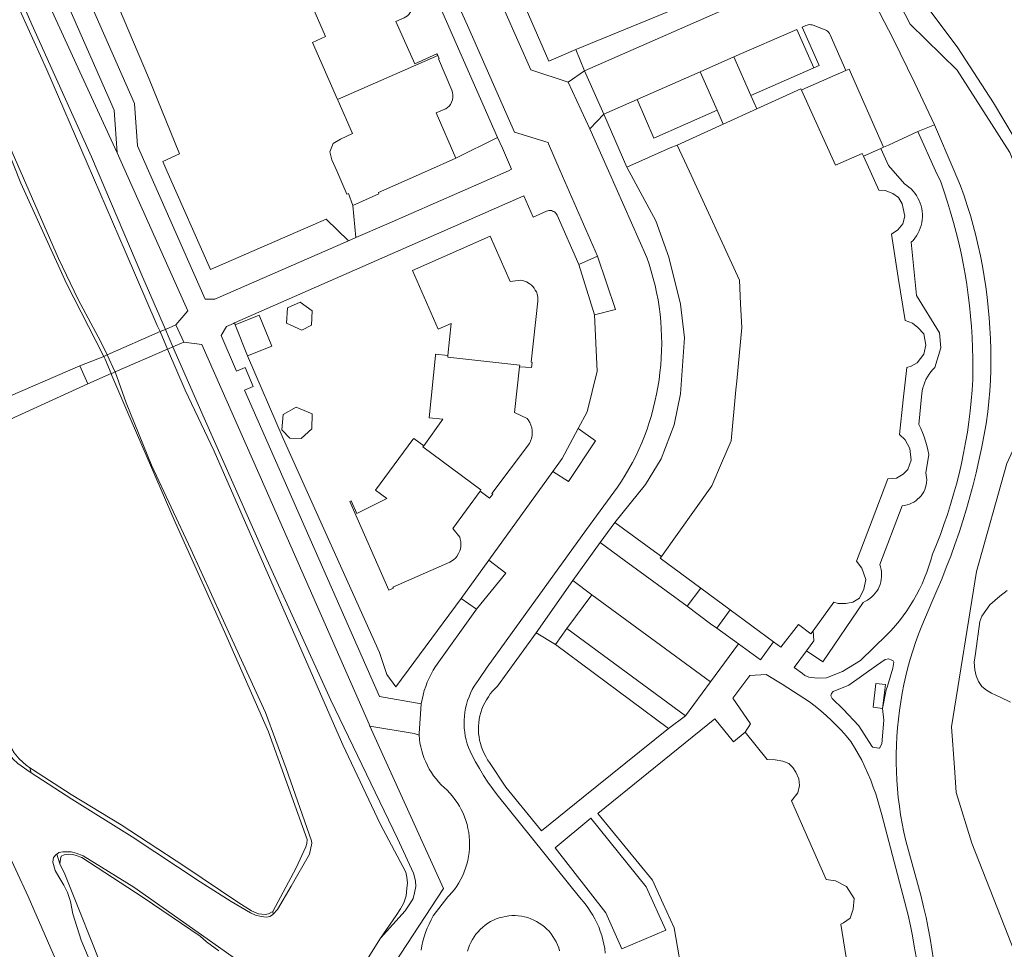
# Model space of a CAD drawing. Header units: metres. Extents: x 89888 to 94270, y 464165 to 468904.
# Tile 324 of 369: x 93305 to 93409, y 467167 to 467266. Entities that reach past the tile are written whole.
import ezdxf

# ---------------------------------------------------------------- set-up
doc = ezdxf.new("R2010")
doc.units = ezdxf.units.M
for name, color, linetype, lineweight in [('B_BEBOUWINGSGRENS_0', 251, 'CONTINUOUS', 13), ('B_TUSSENMUUR_0', 251, 'CONTINUOUS', 13), ('K_KUNSTWERKGRENS_1', 251, 'CONTINUOUS', 13), ('T_CULTUURGRENS_0', 251, 'CONTINUOUS', 13), ('T_HEK_LIJN_0', 251, 'CONTINUOUS', 13), ('V_WEGGRENS_0', 251, 'CONTINUOUS', 13), ('W_WATERGRENS_0', 251, 'CONTINUOUS', 13)]:
    doc.layers.add(name, color=color, linetype=linetype, lineweight=lineweight)

msp = doc.modelspace()

# ---------------------------------------------------------------- linework, layer by layer
at = {"layer": 'B_BEBOUWINGSGRENS_0'}
for p, q in [((93379.65, 467254.94), (93383.22, 467256.56)), ((93374.77, 467252.72), (93379.65, 467254.94)), ((93376.03, 467250), (93374.77, 467252.72)), ((93394.52, 467251.54), (93395.22, 467250)), ((93329.22, 467230.35), (93327.9, 467233.65)), ((93380.4, 467203.42), (93377.29, 467205.72)), ((93385, 467200.02), (93380.4, 467203.42)), ((93374.44, 467169.69), (93373.29, 467172.22))]:
    msp.add_line(p, q, dxfattribs=at)
for points in [[(93345.16, 467271.91), (93345.3, 467271.58), (93345.21, 467271.54), (93346.59, 467268.21), (93346.67, 467267.94), (93346.72, 467267.58), (93346.66, 467267.24), (93346.59, 467266.98), (93346.47, 467266.77), (93346.33, 467266.58), (93346.17, 467266.43), (93345.99, 467266.32), (93345.84, 467266.23), (93344.95, 467265.82), (93346.94, 467261.32), (93349.28, 467262.4), (93349.41, 467262.22)], [(93338.75, 467257.56), (93336.09, 467263.61), (93337.49, 467264.23), (93335.89, 467267.86)], [(93349.41, 467262.22), (93349.55, 467261.89), (93349.46, 467261.85), (93350.87, 467258.55), (93350.96, 467258.31), (93350.99, 467258.02), (93351, 467257.76), (93350.94, 467257.5), (93350.86, 467257.26), (93350.73, 467257.03), (93350.58, 467256.84), (93350.41, 467256.7), (93350.23, 467256.57), (93350.13, 467256.52), (93349.2, 467256.12), (93351.31, 467251.32)], [(93383.22, 467256.56), (93387.88, 467258.68), (93387.94, 467258.54)], [(93387.94, 467258.54), (93391.56, 467250.58), (93394.38, 467251.84), (93394.52, 467251.54)], [(93340.39, 467246.31), (93339.91, 467247.57), (93339.75, 467247.52), (93338.67, 467250), (93338.17, 467251.14), (93337.96, 467252), (93338.3, 467252.89), (93339.09, 467253.34), (93340.35, 467253.93), (93338.82, 467257.4), (93338.75, 467257.56)], [(93351.31, 467251.32), (93348.31, 467250), (93343.09, 467247.7), (93343.15, 467247.55), (93340.39, 467246.31)], [(93373.1, 467209.07), (93378.46, 467216.57), (93379.47, 467218.96), (93380.49, 467221.36), (93381, 467226.74), (93381.09, 467227.66), (93381.62, 467233.36), (93381.5, 467235.88), (93381.38, 467238.4), (93376.03, 467250)], [(93395.22, 467250), (93396.15, 467247.95), (93396.82, 467247.89), (93397.64, 467247.57), (93398.24, 467247.15), (93398.62, 467246.49), (93398.9, 467245.19), (93398.69, 467244.37), (93398.17, 467243.73), (93397.51, 467243.27), (93398.22, 467238.68), (93398.94, 467234.09), (93399.73, 467233.81), (93400.28, 467233.36), (93400.91, 467232.68), (93401.14, 467231.48), (93400.93, 467230.52), (93400.22, 467229.63), (93399.57, 467229.25), (93399.12, 467229.11), (93398.75, 467225.69), (93398.35, 467222.02), (93398.94, 467221.46), (93399.46, 467220.53), (93399.57, 467219.3), (93399.23, 467218.31), (93398.74, 467217.8), (93398.02, 467217.39), (93397.1, 467217.31), (93395.44, 467212.94), (93393.77, 467208.58), (93394.36, 467207.83), (93394.76, 467206.64), (93394.58, 467205.61), (93394.09, 467204.66), (93393.39, 467204.24), (93392.64, 467204.09), (93391.84, 467204.1), (93391.4, 467204.23), (93389.19, 467201.19)], [(93358.06, 467229.2), (93359.34, 467229.13), (93359.4, 467229.66), (93359.3, 467229.67), (93360.01, 467236.16), (93360.01, 467236.56), (93359.96, 467236.81), (93359.85, 467237.14), (93359.73, 467237.34), (93359.62, 467237.53), (93359.46, 467237.73), (93359.29, 467237.89), (93359.08, 467238.05), (93358.81, 467238.2), (93358.48, 467238.31), (93358.18, 467238.38), (93357.06, 467238.23), (93354.94, 467243.04), (93346.7, 467239.42), (93349.44, 467233.19), (93350.82, 467233.8), (93350.47, 467230.4)], [(93334.81, 467236.07), (93333.45, 467235.44), (93333.34, 467233.83), (93334.99, 467233.08), (93335.99, 467233.63), (93336.08, 467235.15), (93334.81, 467236.07)], [(93327.9, 467233.65), (93330.46, 467234.68), (93331.78, 467231.38), (93329.22, 467230.35)], [(93350.47, 467230.4), (93349.16, 467230.53), (93349.15, 467230.38), (93348.46, 467223.78), (93349.94, 467223.63), (93347.91, 467220.81)], [(93353.87, 467216), (93354.89, 467215.27), (93355.21, 467215.69), (93355.13, 467215.75), (93359.1, 467221.07), (93359.22, 467221.31), (93359.32, 467221.58), (93359.39, 467221.9), (93359.41, 467222.23), (93359.4, 467222.43), (93359.36, 467222.73), (93359.27, 467223.02), (93359.15, 467223.28), (93358.97, 467223.58), (93358.85, 467223.7), (93357.51, 467224.34), (93358.06, 467229.2)], [(93336.04, 467222.62), (93336.08, 467224.21), (93334.39, 467224.92), (93333.01, 467224.12), (93332.84, 467222.51), (93333.7, 467221.62), (93334.92, 467221.59), (93336.04, 467222.62)], [(93347.91, 467220.81), (93346.85, 467221.6), (93346.76, 467221.48), (93342.8, 467216.12), (93344, 467215.23), (93340.81, 467213.62), (93340.21, 467214.98), (93340.05, 467214.92), (93344.2, 467205.51), (93344.68, 467205.72), (93344.64, 467205.81), (93350.67, 467208.48), (93350.84, 467208.58), (93351.08, 467208.76), (93351.25, 467208.9), (93351.41, 467209.09), (93351.6, 467209.39), (93351.73, 467209.69), (93351.79, 467209.9), (93351.83, 467210.15), (93351.84, 467210.38), (93351.84, 467210.64), (93351.78, 467210.9), (93351.72, 467211.11), (93350.97, 467212.05), (93353.87, 467216)], [(93377.29, 467205.72), (93372.98, 467208.9), (93373.1, 467209.07)], [(93389.19, 467201.19), (93388.96, 467200.88), (93387.64, 467201.85), (93385.77, 467199.45), (93385, 467200.02)], [(93366.37, 467181.82), (93378.76, 467191.86), (93380.73, 467189.42), (93381.98, 467190.43)], [(93381.98, 467190.43), (93384.31, 467187.54), (93385.18, 467187.51), (93385.99, 467187.35), (93386.6, 467187.1), (93387.02, 467186.7), (93387.34, 467186.18), (93387.68, 467185.48), (93387.74, 467184.77), (93387.55, 467184), (93386.89, 467183.15), (93388.73, 467178.97), (93390.58, 467174.8), (93391.57, 467174.66), (93392.74, 467174.05), (93393.54, 467172.81), (93393.42, 467171.67), (93393.12, 467170.72), (93392.41, 467170.2)], [(93373.29, 467172.22), (93372.14, 467174.75), (93366.37, 467181.82)], [(93375.52, 467163.49), (93375.48, 467163.75), (93374.44, 467169.69)], [(93392.41, 467170.2), (93392.13, 467170.07), (93392.68, 467166.54), (93393.22, 467163.02), (93394.1, 467162.56), (93394.82, 467161.79), (93395.32, 467160.48), (93394.94, 467159.18), (93393.95, 467158.3), (93393.39, 467157.95), (93392.86, 467153.37), (93392.33, 467148.78), (93393.38, 467147.68), (93393.7, 467146.61), (93393.59, 467145.52), (93392.82, 467144.55), (93392.07, 467144.07), (93391.34, 467143.99), (93390.14, 467141.08)]]:
    msp.add_lwpolyline(points, dxfattribs=at)
at = {"layer": 'B_TUSSENMUUR_0'}
msp.add_line((93349.41, 467262.22), (93338.75, 467257.56), dxfattribs=at)
for points in [[(93358.06, 467229.2), (93358.08, 467229.38), (93350.45, 467230.23), (93350.47, 467230.4)], [(93347.91, 467220.81), (93347.82, 467220.69), (93353.97, 467216.14), (93353.87, 467216)]]:
    msp.add_lwpolyline(points, dxfattribs=at)
at = {"layer": 'K_KUNSTWERKGRENS_1'}
for p, q in [((93321.62, 467233.66), (93320.5, 467233.17)), ((93322.46, 467231.8), (93321.62, 467233.66)), ((93319.94, 467232.93), (93314.32, 467230.45)), ((93315.17, 467228.65), (93320.74, 467231.06)), ((93321.31, 467231.3), (93322.46, 467231.8)), ((93313.97, 467230.3), (93311.43, 467229.31)), ((93311.43, 467229.31), (93312.27, 467227.4)), ((93312.27, 467227.4), (93314.76, 467228.47))]:
    msp.add_line(p, q, dxfattribs=at)
for points in [[(93320.5, 467233.17), (93319.94, 467232.93), (93319.94, 467232.93)], [(93320.74, 467231.06), (93320.85, 467231.1), (93321.31, 467231.3)], [(93314.32, 467230.45), (93314.11, 467230.36), (93313.97, 467230.3)], [(93314.76, 467228.47), (93314.9, 467228.53), (93315.17, 467228.65)]]:
    msp.add_lwpolyline(points, dxfattribs=at)
at = {"layer": 'T_CULTUURGRENS_0'}
for p, q in [((93361.87, 467199.72), (93359.81, 467200.99)), ((93361.87, 467199.72), (93363.07, 467201.45)), ((93373.84, 467190.83), (93361.87, 467199.72)), ((93306.29, 467186.12), (93306.12, 467186.67)), ((93308.99, 467177.49), (93309.32, 467176.47)), ((93331.93, 467171.14), (93331.91, 467171.43))]:
    msp.add_line(p, q, dxfattribs=at)
for points in [[(93352.82, 467081.26), (93362.8, 467091.61), (93379.64, 467109.08), (93408.5, 467148.36), (93410.66, 467152.94), (93413.64, 467159.23), (93406.01, 467178.65), (93404.37, 467184.03), (93404.17, 467186.7), (93403.85, 467191), (93406.5, 467207.47), (93409.73, 467218.94), (93412.6, 467225.13), (93413.62, 467228.82), (93413.97, 467235.15), (93413.63, 467238.74), (93413.37, 467241.58), (93411.59, 467248.11), (93410.83, 467250), (93410.04, 467251.94), (93404.47, 467260.66), (93399.48, 467265.54), (93395.88, 467272.54)], [(93310.02, 467238.05), (93305.18, 467248.69), (93301.51, 467257.86), (93300.24, 467260.28), (93299.47, 467261.38), (93298.8, 467261.95)], [(93318.71, 467259.9), (93322.01, 467251.78), (93320.23, 467250.96), (93320.65, 467250), (93325.29, 467239.51), (93337.56, 467244.87)], [(93396.37, 467252.36), (93397.18, 467250.54), (93398.86, 467248.61), (93399.11, 467248.44), (93399.35, 467248.26), (93399.57, 467248.06), (93399.78, 467247.84), (93399.97, 467247.61), (93400.14, 467247.36), (93400.29, 467247.1), (93400.43, 467246.83), (93400.54, 467246.55), (93400.63, 467246.27), (93400.7, 467245.98), (93400.74, 467245.68), (93400.77, 467245.38), (93400.77, 467245.08), (93400.74, 467244.78), (93400.7, 467244.48), (93400.63, 467244.19), (93400.54, 467243.9), (93400.43, 467243.62), (93400.3, 467243.35), (93400.14, 467243.09), (93399.97, 467242.85), (93399.78, 467242.61), (93399.57, 467242.4), (93400.14, 467236.77), (93402.58, 467232.8), (93402.73, 467231.2), (93402.09, 467229.12), (93401.87, 467228.9), (93401.66, 467228.65), (93401.48, 467228.4), (93401.31, 467228.13), (93401.15, 467227.85), (93401.02, 467227.56), (93400.91, 467227.26), (93400.82, 467226.96), (93400.75, 467226.64), (93400.7, 467226.33), (93400.68, 467226.01), (93400.39, 467223.09), (93400.61, 467222.66), (93400.8, 467222.22), (93400.97, 467221.77), (93401.12, 467221.31), (93401.25, 467220.85), (93401.36, 467220.38), (93401.45, 467219.91), (93401.14, 467217.95), (93401.19, 467217.7), (93401.22, 467217.45), (93401.23, 467217.19), (93401.21, 467216.93), (93401.17, 467216.67), (93401.11, 467216.42), (93401.02, 467216.18), (93400.91, 467215.95), (93400.78, 467215.72), (93400.63, 467215.51), (93400.46, 467215.32), (93400.27, 467215.14), (93400.07, 467214.98), (93399.86, 467214.84), (93399.63, 467214.72), (93399.39, 467214.62), (93399.15, 467214.54), (93398.89, 467214.48), (93398.64, 467214.45), (93396.25, 467208.23), (93396.34, 467207.97), (93396.4, 467207.71), (93396.43, 467207.44), (93396.45, 467207.17), (93396.44, 467206.9), (93396.41, 467206.64), (93396.36, 467206.37), (93396.28, 467206.11), (93396.18, 467205.86), (93396.07, 467205.62), (93395.93, 467205.39), (93395.77, 467205.17), (93395.59, 467204.97), (93395.4, 467204.78), (93395.19, 467204.61), (93394.97, 467204.45), (93394.74, 467204.32), (93394.49, 467204.21), (93390.21, 467197.89), (93388.49, 467199.08)], [(93313.97, 467230.3), (93313.12, 467231.96), (93310.02, 467238.05)], [(93314.76, 467228.47), (93314.11, 467230.02), (93313.97, 467230.3)], [(93331.91, 467171.43), (93334.37, 467176.04), (93335.41, 467178.26), (93335.5, 467178.61), (93335.55, 467179.05), (93331.45, 467190.47), (93326.81, 467201.02), (93321.55, 467212.71), (93316.43, 467224.55), (93314.83, 467228.29), (93314.76, 467228.47)], [(93290.5, 467217.46), (93291.46, 467215.63), (93292.38, 467213.86), (93293.1, 467212.41), (93293.71, 467211.11), (93295.18, 467207.21), (93297.13, 467203.06), (93298.55, 467200.48), (93299.39, 467198.82), (93301.55, 467193.67), (93302.7, 467191.21), (93304.47, 467188.26), (93305.01, 467187.61), (93305.76, 467186.92), (93306.12, 467186.67)], [(93306.12, 467186.67), (93306.42, 467186.46), (93310.52, 467183.82), (93315.83, 467180.59)], [(93315.83, 467180.59), (93322.56, 467176.18), (93328.18, 467172.39), (93329.64, 467171.48), (93330.39, 467171.18), (93331.07, 467171.09), (93331.43, 467171.16), (93331.91, 467171.43)], [(93326.19, 467167.24), (93324.86, 467168.19), (93324.19, 467168.8), (93318.14, 467172.89), (93311.65, 467177.14), (93311.05, 467177.35), (93310.7, 467177.47), (93310.26, 467177.48), (93309.78, 467177.41), (93309.46, 467177.3), (93309.37, 467176.95), (93309.32, 467176.47)], [(93309.32, 467176.47), (93309.85, 467175.38), (93311.1, 467172.2)], [(93311.1, 467172.2), (93312.92, 467167.65), (93315.11, 467162.02), (93317.72, 467155.34), (93321.07, 467148.21), (93322.02, 467145.99), (93322.22, 467145.67), (93322.53, 467145.46), (93322.85, 467145.46)]]:
    msp.add_lwpolyline(points, dxfattribs=at)
at = {"layer": 'T_HEK_LIJN_0'}
msp.add_lwpolyline([(93308.16, 467284.54), (93310.37, 467279.57), (93318.71, 467259.9)], dxfattribs=at)
at = {"layer": 'V_WEGGRENS_0'}
for p, q in [((93385.43, 467269.6), (93364.95, 467260.58)), ((93364.01, 467262.86), (93377.68, 467268.47)), ((93387.45, 467264.97), (93380.79, 467262.06)), ((93389.26, 467260.92), (93387.45, 467264.97)), ((93364.95, 467260.58), (93364.01, 467262.86)), ((93380.79, 467262.06), (93377.21, 467260.49)), ((93382.59, 467257.99), (93380.79, 467262.06)), ((93363.23, 467259.39), (93364.95, 467260.58)), ((93366.98, 467255.98), (93364.95, 467260.58)), ((93370.53, 467257.54), (93377.21, 467260.49)), ((93377.21, 467260.49), (93379, 467256.42)), ((93382.59, 467257.99), (93389.26, 467260.92)), ((93363.23, 467259.39), (93365.51, 467254.43)), ((93366.98, 467255.98), (93370.53, 467257.54)), ((93383.22, 467256.56), (93382.59, 467257.99)), ((93366.98, 467255.98), (93365.51, 467254.43)), ((93369.44, 467250.39), (93366.98, 467255.98)), ((93379, 467256.42), (93379.65, 467254.94)), ((93402.05, 467254.88), (93400.3, 467254.14)), ((93351.31, 467251.32), (93355.73, 467253.53)), ((93394.52, 467251.54), (93396.37, 467252.36)), ((93396.37, 467252.36), (93396.66, 467252.49)), ((93357.22, 467250.15), (93356.89, 467250)), ((93327.82, 467233.85), (93358.5, 467247.34)), ((93340.71, 467242.91), (93340.39, 467246.31)), ((93337.56, 467244.87), (93339.91, 467242.56)), ((93340.71, 467242.91), (93339.91, 467242.56)), ((93364.34, 467240.06), (93366.33, 467240.92)), ((93364.34, 467240.06), (93365.99, 467234.72)), ((93321.31, 467231.3), (93320.5, 467233.17)), ((93327.82, 467233.85), (93327.9, 467233.65)), ((93311.43, 467229.31), (93290.37, 467220.18)), ((93291.46, 467217.88), (93312.27, 467227.4)), ((93366.13, 467221.36), (93364.29, 467222.65)), ((93361.59, 467218.09), (93354.81, 467208.7)), ((93366.62, 467210.54), (93368.18, 467212.69)), ((93363.71, 467206.51), (93366.62, 467210.54)), ((93354.81, 467208.7), (93351.88, 467204.63)), ((93356.59, 467207.32), (93354.81, 467208.7)), ((93353.5, 467203.47), (93356.59, 467207.32)), ((93359.81, 467200.99), (93363.71, 467206.51)), ((93363.71, 467206.51), (93365.71, 467205.02)), ((93365.71, 467205.02), (93363.07, 467201.45)), ((93365.71, 467205.02), (93378.3, 467195.76)), ((93377.29, 467205.72), (93375.83, 467203.79)), ((93351.88, 467204.63), (93353.5, 467203.47)), ((93378.98, 467201.47), (93380.4, 467203.42)), ((93363.07, 467201.45), (93375.67, 467192.18)), ((93381.27, 467199.81), (93378.98, 467201.47)), ((93381.27, 467199.81), (93378.3, 467195.76)), ((93387.19, 467197.3), (93388.49, 467199.08)), ((93378.3, 467195.76), (93375.67, 467192.18)), ((93375.67, 467192.18), (93373.84, 467190.83)), ((93350, 467173.84), (93342.18, 467191.08)), ((93373.84, 467190.83), (93364.79, 467183.53)), ((93364.79, 467183.53), (93360.39, 467179.97)), ((93361.82, 467178.17), (93365.61, 467181.3)), ((93365.61, 467181.3), (93371.48, 467174.02)), ((93367.21, 467171.28), (93361.82, 467178.17)), ((93371.48, 467174.02), (93373.56, 467169.43)), ((93368.91, 467167.44), (93367.21, 467171.28)), ((93373.56, 467169.43), (93368.91, 467167.44))]:
    msp.add_line(p, q, dxfattribs=at)
for points in [[(93364.01, 467262.86), (93361.15, 467261.61), (93355.15, 467275.46), (93346.39, 467322.67), (93332.94, 467353.27)], [(93281.04, 467333.77), (93315.08, 467256.43), (93315.4, 467251.89)], [(93315.4, 467251.89), (93311.66, 467260.01), (93298.1, 467289.5), (93279.87, 467331.84), (93274.96, 467332.24)], [(93312.66, 467251.47), (93306.35, 467265.5), (93298.94, 467282.4), (93292.91, 467296.14), (93287, 467309.96), (93281.83, 467322), (93279.28, 467327.9), (93278.82, 467328.17), (93278.38, 467328.1), (93278.01, 467327.95), (93276.73, 467327.46)], [(93342.96, 467296.36), (93347.34, 467272.63), (93355.73, 467253.53)], [(93361.14, 467252.84), (93361.08, 467252.99), (93357.51, 467254.07), (93352.67, 467265.08), (93348.95, 467273.46), (93347.92, 467279.12), (93345.24, 467293.71), (93345.12, 467294.2), (93345.07, 467294.43), (93344.99, 467294.65), (93344.9, 467294.86), (93344.8, 467295.07), (93344.67, 467295.26), (93344.53, 467295.45), (93344.37, 467295.62)], [(93324.71, 467236.36), (93318.71, 467250), (93317.56, 467252.62), (93317.24, 467257.13), (93305.66, 467283.39)], [(93402.05, 467254.88), (93399.98, 467259.27), (93397.63, 467264.05), (93395.32, 467268.59), (93393.09, 467272.96)], [(93356.51, 467266.93), (93359.27, 467260.7), (93363.23, 467259.39)], [(93389.26, 467260.92), (93389.82, 467261.16), (93388.03, 467265.22), (93388.43, 467265.4), (93388.56, 467265.45), (93388.68, 467265.47), (93388.81, 467265.49), (93388.94, 467265.48), (93389.07, 467265.46), (93389.2, 467265.42), (93390.45, 467264.95), (93390.59, 467264.88), (93390.72, 467264.79), (93390.83, 467264.68), (93390.93, 467264.56), (93391.01, 467264.42), (93392.67, 467260.64)], [(93392.67, 467260.64), (93388.39, 467258.74), (93387.94, 467258.54)], [(93392.67, 467260.64), (93393, 467260.78), (93396.66, 467252.49)], [(93370.53, 467257.54), (93372.31, 467253.46), (93379, 467256.42)], [(93365.51, 467254.43), (93367.48, 467250), (93371.55, 467240.8), (93371.8, 467240.07), (93372.03, 467239.33), (93372.24, 467238.58), (93372.43, 467237.83), (93372.59, 467237.07), (93372.74, 467236.31), (93372.86, 467235.54), (93372.96, 467234.77), (93373.03, 467234), (93373.09, 467233.23), (93373.12, 467232.45), (93373.13, 467231.68), (93373.12, 467230.9), (93373.09, 467230.13), (93373.03, 467229.36), (93372.95, 467228.58), (93372.85, 467227.82), (93372.73, 467227.05), (93372.59, 467226.29), (93372.42, 467225.53), (93372.24, 467224.78), (93372.04, 467224.04), (93371.82, 467223.3), (93371.58, 467222.57), (93371.31, 467221.84), (93371.03, 467221.13), (93370.72, 467220.42), (93370.39, 467219.73), (93370.04, 467219.04), (93369.66, 467218.36), (93369.27, 467217.7), (93368.86, 467217.05), (93368.43, 467216.41), (93365.17, 467211.92), (93354.64, 467197.33), (93353.73, 467196.03), (93353.48, 467195.68), (93353.25, 467195.33), (93353.05, 467194.96), (93352.86, 467194.58), (93352.7, 467194.19), (93352.55, 467193.79), (93352.43, 467193.38), (93352.34, 467192.97), (93352.26, 467192.55), (93352.21, 467192.13), (93352.18, 467191.71), (93352.18, 467191.29), (93352.2, 467190.86), (93352.25, 467190.44), (93352.31, 467190.03), (93352.4, 467189.61), (93352.52, 467189.2), (93352.65, 467188.8), (93352.81, 467188.41), (93352.99, 467188.03), (93353.39, 467187.29), (93353.81, 467186.57), (93354.25, 467185.85), (93354.71, 467185.15), (93355.18, 467184.46), (93355.67, 467183.78), (93364.41, 467172.92), (93365.01, 467172.21), (93365.29, 467171.84), (93365.56, 467171.44), (93365.82, 467171.04), (93366.05, 467170.63), (93366.26, 467170.2), (93366.45, 467169.77), (93366.62, 467169.32), (93366.77, 467168.87), (93366.9, 467168.41), (93367.01, 467167.95), (93367.09, 467167.48), (93367.15, 467167.01)], [(93400.3, 467254.14), (93402.18, 467250), (93402.72, 467248.8), (93403.09, 467247.74), (93403.44, 467246.67), (93403.77, 467245.6), (93404.08, 467244.52), (93404.37, 467243.43), (93404.63, 467242.34), (93404.88, 467241.24), (93405.1, 467240.14), (93405.3, 467239.04), (93405.48, 467237.93), (93405.64, 467236.81), (93405.77, 467235.7), (93405.89, 467234.58), (93405.98, 467233.46), (93406.05, 467232.34), (93406.1, 467231.22), (93406.12, 467230.09), (93406.13, 467228.97), (93406.11, 467227.84), (93406.04, 467226.72), (93405.95, 467225.6), (93405.84, 467224.48), (93405.7, 467223.37), (93405.54, 467222.25), (93405.35, 467221.15), (93405.14, 467220.04), (93404.91, 467218.94), (93404.66, 467217.84), (93404.39, 467216.75), (93404.09, 467215.67), (93403.77, 467214.59), (93403.43, 467213.52), (93403.06, 467212.46), (93402.68, 467211.4), (93402.27, 467210.35), (93401.84, 467209.31), (93401.66, 467208.67), (93401.46, 467208.04), (93401.25, 467207.42), (93401.01, 467206.8), (93400.74, 467206.19), (93400.46, 467205.6), (93400.15, 467205.01), (93399.83, 467204.43), (93399.48, 467203.87), (93399.12, 467203.32), (93398.73, 467202.78), (93398.33, 467202.25), (93397.91, 467201.74), (93397.47, 467201.24), (93397.02, 467200.76), (93394.2, 467198.05), (93392.3, 467196.86), (93390.6, 467196.19), (93389.66, 467196.15), (93388.74, 467196.26), (93388.32, 467196.45), (93388.07, 467196.67), (93387.19, 467197.3)], [(93396.66, 467252.49), (93396.84, 467252.57), (93397.19, 467252.72), (93400.3, 467254.14)], [(93401.96, 467166.28), (93401.79, 467167.41), (93401.6, 467168.54), (93401.39, 467169.66), (93401.16, 467170.78), (93400.9, 467171.9), (93400.63, 467173.01), (93399.01, 467178.92), (93398.81, 467179.83), (93398.63, 467180.74), (93398.47, 467181.66), (93398.33, 467182.57), (93398.22, 467183.49), (93398.13, 467184.42), (93398.06, 467185.34), (93398.02, 467186.27), (93398, 467187.2), (93398, 467188.12), (93398.02, 467189.05), (93398.07, 467189.98), (93398.13, 467190.9), (93398.23, 467191.83), (93398.34, 467192.75), (93398.48, 467193.67), (93398.63, 467194.58), (93398.82, 467195.49), (93399.02, 467196.4), (93399.24, 467197.3), (93399.49, 467198.19), (93399.76, 467199.08), (93400.05, 467199.96), (93400.36, 467200.83), (93400.7, 467201.7), (93401.77, 467204.24), (93402.3, 467205.45), (93402.82, 467206.67), (93403.31, 467207.89), (93403.78, 467209.12), (93404.23, 467210.36), (93404.66, 467211.61), (93405.07, 467212.87), (93405.45, 467214.13), (93405.81, 467215.4), (93406.15, 467216.67), (93406.47, 467217.96), (93406.77, 467219.24), (93407.04, 467220.53), (93407.29, 467221.83), (93407.52, 467223.13), (93407.73, 467224.43), (93407.83, 467225.53), (93407.92, 467226.64), (93407.98, 467227.74), (93408.02, 467228.85), (93408.03, 467229.96), (93408.02, 467231.06), (93407.99, 467232.17), (93407.94, 467233.28), (93407.86, 467234.38), (93407.76, 467235.48), (93407.64, 467236.58), (93407.5, 467237.68), (93407.33, 467238.77), (93407.14, 467239.86), (93406.93, 467240.95), (93406.69, 467242.03), (93406.44, 467243.11), (93406.16, 467244.18), (93405.86, 467245.24), (93405.53, 467246.3), (93405.19, 467247.35), (93404.82, 467248.4), (93404.14, 467250), (93402.05, 467254.88)], [(93355.73, 467253.53), (93356.24, 467252.38), (93357.22, 467250.15)], [(93366.33, 467240.92), (93362.38, 467250), (93361.14, 467252.84)], [(93321.62, 467233.66), (93322.87, 467235.14), (93316.23, 467250), (93315.4, 467251.89)], [(93374.77, 467252.72), (93374.03, 467252.43), (93369.44, 467250.39)], [(93320.5, 467233.17), (93318.1, 467238.68), (93312.66, 467251.47)], [(93356.89, 467250), (93343.97, 467244.34), (93340.71, 467242.91)], [(93368.18, 467212.69), (93371.41, 467216.7), (93373.06, 467219.45), (93374.44, 467223.03), (93375.13, 467226.34), (93375.54, 467232.27), (93375.13, 467235.85), (93373.89, 467240.81), (93372.51, 467244.67), (93369.44, 467250.39)], [(93358.5, 467247.34), (93359.5, 467245.08), (93360.93, 467245.71), (93361.05, 467245.75), (93361.18, 467245.77), (93361.32, 467245.78), (93361.45, 467245.76), (93361.57, 467245.72), (93361.7, 467245.66), (93361.8, 467245.59), (93361.9, 467245.49), (93361.98, 467245.39), (93362.05, 467245.27), (93364.34, 467240.06)], [(93339.91, 467242.56), (93325.76, 467236.36), (93324.71, 467236.36)], [(93365.99, 467234.72), (93368.24, 467235.27), (93366.33, 467240.92)], [(93365.99, 467234.72), (93366.3, 467228.75), (93365.23, 467224.41), (93364.29, 467222.65)], [(93326.41, 467232.5), (93327, 467233.48), (93327.71, 467233.8), (93327.82, 467233.85)], [(93347.63, 467193.45), (93343.22, 467194.23), (93328.91, 467226.71), (93329.82, 467227.1), (93328.96, 467229.12), (93328.04, 467228.73), (93326.41, 467232.5)], [(93343.33, 467168.6), (93345.92, 467171.47), (93346.48, 467172.32), (93346.77, 467172.8), (93346.91, 467173.38), (93347.05, 467174.07), (93347.02, 467174.65), (93346.83, 467175.48), (93345.1, 467179.17), (93338.06, 467193.84), (93331.27, 467208.75), (93324.6, 467223.74), (93321.31, 467231.3)], [(93342.18, 467191.08), (93342.1, 467191.27), (93331.08, 467216.34), (93324.38, 467231.57), (93322.46, 467231.8)], [(93329.22, 467230.35), (93332.99, 467221.6), (93343.2, 467198.88), (93343.98, 467196.57), (93344.93, 467195.25), (93351.88, 467204.63)], [(93364.29, 467222.65), (93362.58, 467219.47), (93361.59, 467218.09)], [(93361.59, 467218.09), (93363.26, 467217.03), (93366.13, 467221.36)], [(93368.18, 467212.69), (93372.36, 467209.61), (93373.1, 467209.07)], [(93375.83, 467203.79), (93369.16, 467208.69), (93366.62, 467210.54)], [(93375.83, 467203.79), (93378.29, 467201.94), (93378.98, 467201.47)], [(93353.5, 467203.47), (93349.16, 467197.42), (93348.91, 467197.02), (93348.68, 467196.6), (93348.47, 467196.17), (93348.28, 467195.74), (93348.11, 467195.29), (93347.96, 467194.84), (93347.83, 467194.38), (93347.72, 467193.92), (93347.63, 467193.45)], [(93360.39, 467179.97), (93356.61, 467184.61), (93354.88, 467187.22), (93354.67, 467187.52), (93354.48, 467187.84), (93354.3, 467188.17), (93354.15, 467188.51), (93354.02, 467188.86), (93353.91, 467189.22), (93353.83, 467189.58), (93353.76, 467189.94), (93353.72, 467190.31), (93353.7, 467190.68), (93353.71, 467191.06), (93353.74, 467191.43), (93353.79, 467191.8), (93353.86, 467192.16), (93353.95, 467192.52), (93354.07, 467192.88), (93354.21, 467193.22), (93354.37, 467193.56), (93354.55, 467193.88), (93354.75, 467194.2), (93354.96, 467194.5), (93355.2, 467194.78), (93355.46, 467195.06), (93355.73, 467195.31), (93359.81, 467200.99)], [(93388.49, 467199.08), (93389.26, 467200.13), (93389.19, 467201.19)], [(93385, 467200.02), (93383.6, 467198.1), (93381.27, 467199.81)], [(93396.53, 467192.96), (93396.93, 467194.93), (93397.06, 467195.33), (93397.63, 467197.22), (93397.73, 467197.88), (93397.68, 467197.99), (93397.54, 467198.07), (93397.21, 467198.21), (93396.84, 467198.16), (93395.91, 467197.5), (93392.98, 467195.44), (93391.3, 467194.76), (93391.15, 467194.55), (93391.06, 467194.29), (93391.22, 467194.02), (93392.38, 467192.86), (93394.04, 467191.12), (93395.43, 467188.96), (93395.53, 467188.86), (93396.15, 467188.74), (93396.23, 467188.75), (93396.49, 467189.2), (93396.69, 467191.7), (93396.53, 467192.96)], [(93381.98, 467190.43), (93382.54, 467191.33), (93380.67, 467194.04), (93382.48, 467196.45), (93384.2, 467196.56), (93385.92, 467195.52)], [(93385.92, 467195.52), (93388.81, 467193.66), (93389.41, 467193.19), (93390, 467192.71), (93390.57, 467192.2), (93391.12, 467191.69), (93391.66, 467191.15), (93392.19, 467190.6), (93392.7, 467190.04), (93393.19, 467189.46), (93393.59, 467188.8), (93393.98, 467188.13), (93394.34, 467187.45), (93394.68, 467186.76), (93394.99, 467186.05), (93395.29, 467185.34), (93395.57, 467184.62), (93395.83, 467183.89), (93396.06, 467183.16), (93396.27, 467182.41), (93396.46, 467181.67), (93399.27, 467171.01), (93399.51, 467169.91), (93399.73, 467168.82), (93399.92, 467167.72), (93400.1, 467166.62)], [(93396.53, 467192.96), (93396.85, 467195.49), (93395.85, 467195.61), (93395.54, 467193.08), (93396.53, 467192.96)], [(93347.4, 467190.12), (93347.4, 467190.3), (93347.63, 467193.45)], [(93342.18, 467191.08), (93346.88, 467190.31), (93347.4, 467190.12)], [(93347.4, 467190.12), (93347.44, 467189.7), (93347.5, 467189.28), (93347.58, 467188.87), (93347.68, 467188.46), (93347.8, 467188.06), (93347.94, 467187.66), (93348.11, 467187.28), (93348.29, 467186.9), (93348.49, 467186.53), (93348.71, 467186.17), (93348.95, 467185.82), (93349.2, 467185.49), (93349.47, 467185.17), (93349.76, 467184.86), (93350.06, 467184.57), (93350.37, 467184.28), (93350.67, 467183.97), (93350.95, 467183.65), (93351.21, 467183.31), (93351.45, 467182.96), (93351.68, 467182.6), (93351.88, 467182.22), (93352.07, 467181.84), (93352.23, 467181.45), (93352.37, 467181.05), (93352.49, 467180.64), (93352.59, 467180.22), (93352.67, 467179.8), (93352.72, 467179.38), (93352.75, 467178.96), (93352.76, 467178.53), (93352.75, 467178.1), (93352.71, 467177.68), (93352.65, 467177.26), (93352.57, 467176.84), (93352.47, 467176.42), (93352.34, 467176.02), (93352.2, 467175.62), (93352.03, 467175.22), (93351.84, 467174.84), (93351.63, 467174.47), (93351.4, 467174.11), (93351.16, 467173.76), (93350.89, 467173.43), (93350.61, 467173.11), (93350.46, 467172.96), (93348.91, 467170.94), (93348.67, 467170.52), (93348.46, 467170.08), (93348.26, 467169.64), (93348.09, 467169.18), (93347.94, 467168.72), (93347.82, 467168.25), (93347.71, 467167.78), (93347.63, 467167.3)], [(93323.54, 467137.33), (93325.91, 467137.08), (93350, 467173.84)], [(93362.3, 467167.23), (93362.21, 467167.56), (93362.09, 467167.88), (93361.95, 467168.19), (93361.78, 467168.49), (93361.6, 467168.77), (93361.4, 467169.05), (93361.19, 467169.31), (93360.95, 467169.55), (93360.7, 467169.78), (93360.43, 467169.99), (93360.15, 467170.19), (93359.86, 467170.36), (93359.56, 467170.51), (93359.24, 467170.65), (93358.92, 467170.76), (93358.6, 467170.85), (93358.26, 467170.91), (93357.93, 467170.96), (93357.59, 467170.98), (93357.25, 467170.98), (93356.91, 467170.95), (93356.57, 467170.9), (93356.24, 467170.83), (93355.91, 467170.74), (93355.59, 467170.63), (93355.28, 467170.49), (93354.98, 467170.34), (93354.69, 467170.16), (93354.41, 467169.96)], [(93354.41, 467169.96), (93354.15, 467169.75), (93353.9, 467169.52), (93353.66, 467169.27), (93353.44, 467169.01), (93353.24, 467168.73), (93353.07, 467168.45), (93352.9, 467168.14), (93352.76, 467167.83), (93352.65, 467167.51), (93352.55, 467167.19)]]:
    msp.add_lwpolyline(points, dxfattribs=at)
at = {"layer": 'W_WATERGRENS_0'}
msp.add_line((93320.74, 467231.06), (93319.94, 467232.93), dxfattribs=at)
for points in [[(93319.94, 467232.93), (93319.65, 467233.59), (93316.23, 467241.45), (93312.21, 467250.79), (93307.95, 467260.7), (93303.92, 467269.64), (93298.55, 467281.69), (93293.24, 467294.09)], [(93397.07, 467273.24), (93397.2, 467272.97), (93398.25, 467271.47), (93404.53, 467263.03), (93408.31, 467257.21), (93410.51, 467253.53)], [(93298.54, 467262.57), (93299, 467262.28), (93299.51, 467261.87), (93299.9, 467261.38), (93300.33, 467260.81), (93302.08, 467256.91), (93305.46, 467249.21), (93309.18, 467240.67)], [(93309.18, 467240.67), (93311.24, 467236.32), (93313.66, 467231.84), (93314.32, 467230.45)], [(93343.33, 467168.6), (93344.98, 467171), (93345.43, 467171.71), (93345.8, 467172.34), (93346.02, 467173.09), (93346.12, 467173.85), (93346.17, 467174.45), (93346.1, 467175.05), (93345.99, 467175.57), (93343.27, 467180.73), (93339.31, 467189.09), (93334.22, 467200.72), (93329.51, 467211.52), (93325.67, 467220.26), (93322.61, 467226.71), (93320.74, 467231.06)], [(93314.32, 467230.45), (93315.15, 467228.7), (93315.17, 467228.65)], [(93315.17, 467228.65), (93316.35, 467225.36), (93319.04, 467218.76), (93323.2, 467209.85), (93327.58, 467200.22), (93331.12, 467192.53), (93333.31, 467186.57), (93336.01, 467178.9), (93336.05, 467178.66), (93335.78, 467177.5), (93333.83, 467174.11), (93332.38, 467171.63), (93331.93, 467171.14)], [(93306.29, 467186.12), (93306.17, 467186.2), (93304.87, 467187.11), (93304.32, 467187.6), (93303.9, 467188.21), (93302.75, 467190.31), (93300.38, 467195.27), (93299.29, 467198.12), (93298.37, 467199.98), (93296.07, 467204.18), (93293.95, 467209.69), (93291.84, 467213.56), (93290, 467217.15), (93289.97, 467217.23)], [(93409.78, 467205.47), (93408.97, 467204.85), (93407.92, 467203.96), (93407.09, 467202.74), (93406.88, 467202.18), (93406.41, 467198.8), (93406.27, 467197.85), (93406.33, 467197.05), (93406.48, 467196.41), (93406.74, 467195.8), (93407.09, 467195.28), (93407.56, 467194.91), (93408.11, 467194.58), (93409.02, 467194.16), (93410.13, 467193.62)], [(93316.99, 467179.35), (93310.57, 467183.32), (93306.29, 467186.12)], [(93301.46, 467182.94), (93301.54, 467182.77), (93303.34, 467178.67), (93305.97, 467173.01), (93312.35, 467158.34), (93318.85, 467143.72), (93320.03, 467140.86)], [(93331.93, 467171.14), (93331.85, 467171.05), (93331.57, 467170.89), (93331.21, 467170.82), (93330.65, 467170.87), (93330.06, 467171.01), (93329.54, 467171.26), (93327.49, 467172.46), (93324.19, 467174.56), (93316.99, 467179.35)], [(93308.99, 467177.49), (93309.22, 467177.69), (93309.62, 467177.76), (93310.06, 467177.75), (93310.5, 467177.74), (93311.06, 467177.61), (93311.77, 467177.31), (93317.16, 467174.01), (93325.53, 467168.08)], [(93311.58, 467168.38), (93310.68, 467171.15), (93310.43, 467172.48), (93310.13, 467173.44), (93309.75, 467174.21), (93309.21, 467175.1), (93308.82, 467175.78), (93308.56, 467176.63), (93308.65, 467177.14), (93308.94, 467177.46), (93308.99, 467177.49)], [(93322.69, 467145.19), (93322.56, 467145.2), (93322.17, 467145.37), (93321.82, 467145.7), (93321.51, 467146.26), (93320.33, 467148.88), (93315.9, 467158.08), (93311.58, 467168.38)], [(93331.11, 467149.52), (93338.21, 467160.46), (93343.33, 467168.6)], [(93325.53, 467168.08), (93331.58, 467163.8), (93331.98, 467163.63), (93332.41, 467163.42), (93332.6, 467163.3)]]:
    msp.add_lwpolyline(points, dxfattribs=at)

doc.saveas('drawing.dxf')
